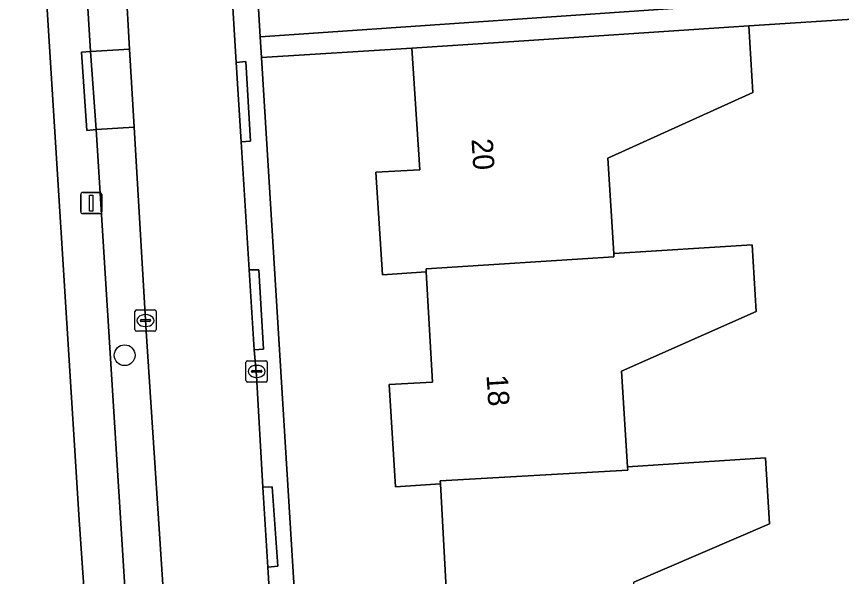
# Model space of a CAD drawing. Extents: x 159626 to 160723, y 388173 to 389416.
# Drawn here: x 160587.15 to 160625.94, y 388445.84 to 388472.17 of the extents above; entities that cross this region are included whole.
import ezdxf

# ---------------------------------------------------------------- set-up
doc = ezdxf.new("R2010")
doc.units = 0
for name, color, linetype in [('IMGEO_Boom', 7, 'Continuous'), ('IMGEO_Erf', 7, 'Continuous'), ('IMGEO_Kolk', 7, 'Continuous'), ('IMGEO_Lichtmast', 7, 'Continuous'), ('IMGEO_Muur', 7, 'Continuous'), ('IMGEO_Pand', 7, 'Continuous'), ('IMGEO_Pand_nummerreeks', 7, 'Continuous'), ('IMGEO_Parkeervlak_open', 7, 'Continuous'), ('IMGEO_Rijbaan_lokaal_open', 7, 'Continuous'), ('IMGEO_Voetpad_open', 7, 'Continuous')]:
    doc.layers.add(name, color=color, linetype=linetype)

msp = doc.modelspace()

# ---------------------------------------------------------------- linework, layer by layer
at = {"layer": 'IMGEO_Boom'}
msp.add_circle((160592.233, 388456.24), 0.489, dxfattribs=at)
at = {"layer": 'IMGEO_Erf'}
for points in [[(160590.781, 388438.581), (160590.098, 388448.503), (160588.936, 388466.996), (160586.971, 388498.275)], [(160597.051, 388496.983), (160597.162, 388495.018), (160597.189, 388494.368), (160598.007, 388481.191), (160598.613, 388471.203), (160633.306, 388473.614)], [(160627.686, 388472.122), (160621.577, 388471.72), (160621.776, 388468.586), (160614.948, 388465.51), (160615.232, 388461.019), (160621.735, 388461.43), (160621.933, 388458.296), (160615.597, 388455.491), (160615.881, 388451), (160622.368, 388451.41), (160622.563, 388448.316), (160616.177, 388445.569)], [(160607.364, 388444.984), (160607.08, 388450.187), (160604.971, 388450.047), (160604.673, 388454.864), (160606.709, 388454.97), (160606.418, 388460.155), (160604.354, 388460.021), (160604.051, 388464.853), (160606.116, 388464.955), (160605.739, 388470.677), (160598.672, 388470.244), (160600.545, 388439.695)]]:
    msp.add_lwpolyline(points, dxfattribs=at)
at = {"layer": 'IMGEO_Kolk'}
for p, q in [((160592.714, 388457.445), (160592.714, 388458.297)), ((160592.789, 388458.371), (160593.641, 388458.371)), ((160593.715, 388458.297), (160593.715, 388457.445)), ((160592.973, 388457.865), (160592.973, 388457.877)), ((160593.411, 388457.828), (160593.013, 388457.828)), ((160593.016, 388457.914), (160593.414, 388457.914)), ((160593.202, 388458.151), (160593.227, 388458.151)), ((160593.457, 388457.877), (160593.457, 388457.865)), ((160593.225, 388457.591), (160593.2, 388457.591)), ((160593.641, 388457.371), (160592.789, 388457.371)), ((160597.94, 388455.055), (160597.94, 388455.907)), ((160598.015, 388455.981), (160598.867, 388455.981)), ((160598.941, 388455.907), (160598.941, 388455.055)), ((160598.242, 388455.524), (160598.64, 388455.524)), ((160598.428, 388455.761), (160598.453, 388455.761)), ((160598.199, 388455.475), (160598.199, 388455.487)), ((160598.637, 388455.438), (160598.239, 388455.438)), ((160598.451, 388455.201), (160598.426, 388455.201)), ((160598.683, 388455.487), (160598.683, 388455.475)), ((160598.867, 388454.981), (160598.015, 388454.981))]:
    msp.add_line(p, q, dxfattribs=at)
for points in [[(160592.714, 388457.445), (160592.714, 388458.297)], [(160592.789, 388458.371), (160593.641, 388458.371)], [(160593.715, 388458.297), (160593.715, 388457.445)], [(160593.641, 388457.371), (160592.789, 388457.371)], [(160597.94, 388455.055), (160597.94, 388455.907)], [(160598.015, 388455.981), (160598.867, 388455.981)], [(160598.941, 388455.907), (160598.941, 388455.055)], [(160598.867, 388454.981), (160598.015, 388454.981)]]:
    msp.add_lwpolyline(points, dxfattribs=at)
for centre, radius, start, end in [((160592.791, 388458.295), 0.0765, 91.552, 178.448), ((160592.791, 388458.295), 0.0765, 91.552, 178.448), ((160593.639, 388458.295), 0.0765, 1.552, 88.448), ((160593.639, 388458.295), 0.0765, 1.552, 88.448), ((160593.013, 388457.874), 0.0403, 85.8775, 175.7526), ((160593.01, 388457.864), 0.0366, 178.938, 274.7102), ((160593.414, 388457.871), 0.043, 264.8664, 352.4533), ((160593.418, 388457.876), 0.0386, 1.7309, 96.639), ((160592.791, 388457.447), 0.0765, 181.552, 268.448), ((160592.791, 388457.447), 0.0765, 181.552, 268.448), ((160593.639, 388457.447), 0.0765, 271.552, 358.448), ((160593.639, 388457.447), 0.0765, 271.552, 358.448), ((160598.017, 388455.905), 0.0765, 91.552, 178.448), ((160598.017, 388455.905), 0.0765, 91.552, 178.448), ((160598.865, 388455.905), 0.0765, 1.552, 88.448), ((160598.865, 388455.905), 0.0765, 1.552, 88.448), ((160598.239, 388455.484), 0.0403, 85.8775, 175.7526), ((160598.644, 388455.486), 0.0386, 1.7309, 96.639), ((160598.236, 388455.474), 0.0366, 178.938, 274.7102), ((160598.64, 388455.481), 0.043, 264.8664, 352.4533), ((160598.017, 388455.057), 0.0765, 181.552, 268.448), ((160598.017, 388455.057), 0.0765, 181.552, 268.448), ((160598.865, 388455.057), 0.0765, 271.552, 358.448), ((160598.865, 388455.057), 0.0765, 271.552, 358.448)]:
    msp.add_arc(centre, radius, start, end, dxfattribs=at)
for centre, major_axis, ratio, start_param, end_param in [((160593.201, 388457.871), (-0.387, 0.002), 0.722429, 4.712389, 7.853982), ((160593.226, 388457.871), (-0.39, 0.002), 0.717154, 1.570796, 4.712389), ((160598.427, 388455.481), (-0.387, 0.002), 0.722429, 4.712389, 7.853982), ((160598.452, 388455.481), (-0.39, 0.002), 0.717154, 1.570796, 4.712389)]:
    msp.add_ellipse(centre, major_axis=major_axis, ratio=ratio, start_param=start_param, end_param=end_param, dxfattribs=at)
at = {"layer": 'IMGEO_Lichtmast'}
for p, q in [((160590.166, 388462.996), (160590.166, 388463.796)), ((160590.166, 388463.796), (160590.166, 388462.996)), ((160590.266, 388463.896), (160591.056, 388463.896)), ((160591.056, 388463.896), (160590.266, 388463.896)), ((160591.156, 388463.796), (160591.156, 388462.996)), ((160591.156, 388462.996), (160591.156, 388463.796)), ((160591.056, 388462.896), (160590.266, 388462.896)), ((160590.266, 388462.896), (160591.056, 388462.896))]:
    msp.add_line(p, q, dxfattribs=at)
msp.add_lwpolyline([(160590.586, 388463.771), (160590.736, 388463.771), (160590.736, 388463.021), (160590.586, 388463.021), (160590.586, 388463.771)], dxfattribs=at)
for centre, start, end in [((160590.266, 388463.796), 90, 180), ((160590.266, 388463.796), 90, 180), ((160591.056, 388463.796), 0, 90), ((160591.056, 388463.796), 360, 90), ((160590.266, 388462.996), 180, 270), ((160590.266, 388462.996), 180, 270), ((160591.056, 388462.996), 270, 0), ((160591.056, 388462.996), 270, 0)]:
    msp.add_arc(centre, 0.1, start, end, dxfattribs=at)
at = {"layer": 'IMGEO_Muur'}
msp.add_lwpolyline([(160588.936, 388466.996), (160590.098, 388448.503)], dxfattribs=at)
at = {"layer": 'IMGEO_Pand'}
for points in [[(160606.418, 388460.155), (160606.41, 388460.3), (160615.242, 388460.859), (160615.232, 388461.019), (160614.948, 388465.51), (160621.776, 388468.586), (160621.577, 388471.72), (160610.765, 388471.008), (160605.739, 388470.677), (160606.116, 388464.955), (160604.051, 388464.853), (160604.354, 388460.021)], [(160606.418, 388460.155), (160606.709, 388454.97), (160604.673, 388454.864), (160604.971, 388450.047), (160607.08, 388450.187), (160607.072, 388450.338), (160615.891, 388450.84), (160615.881, 388451), (160615.597, 388455.491), (160621.933, 388458.296), (160621.735, 388461.43), (160615.232, 388461.019), (160615.242, 388460.859), (160606.41, 388460.3)], [(160607.08, 388450.187), (160607.364, 388444.984), (160605.308, 388444.884), (160605.595, 388440.08), (160607.685, 388440.206), (160607.884, 388436.745), (160616.689, 388437.267), (160616.177, 388445.569), (160622.563, 388448.316), (160622.368, 388451.41), (160615.881, 388451), (160615.891, 388450.84), (160607.072, 388450.338)]]:
    msp.add_lwpolyline(points, close=True, dxfattribs=at)
at = {"layer": 'IMGEO_Parkeervlak_open'}
for points in [[(160592.111, 388476.795), (160590.255, 388476.676), (160590.633, 388470.512), (160592.47, 388470.631)], [(160592.47, 388470.631), (160590.633, 388470.512), (160590.897, 388466.848), (160592.683, 388466.963)], [(160593.241, 388457.376), (160592.683, 388466.963), (160590.897, 388466.848), (160592.495, 388441.324), (160592.954, 388440.567), (160593.65, 388440.031), (160594.146, 388439.422), (160594.432, 388438.69), (160594.17, 388443.32)]]:
    msp.add_lwpolyline(points, close=True, dxfattribs=at)
at = {"layer": 'IMGEO_Rijbaan_lokaal_open'}
for points in [[(160598.092, 388460.25), (160597.719, 388466.27), (160597.476, 388470.004), (160597.014, 388477.792), (160596.033, 388493.76), (160591.07, 388493.433), (160591.186, 388491.099), (160591.426, 388487.294), (160591.88, 388480.339), (160592.111, 388476.795), (160592.47, 388470.631), (160592.683, 388466.963), (160593.241, 388457.376), (160594.17, 388443.32), (160594.432, 388438.69)], [(160599.491, 388437.379), (160599.374, 388439.575), (160598.968, 388446.283), (160598.737, 388450.038), (160598.429, 388455.278), (160598.325, 388456.488), (160598.092, 388460.25)]]:
    msp.add_lwpolyline(points, dxfattribs=at)
at = {"layer": 'IMGEO_Voetpad_open'}
for points in [[(160571.188, 388581.976), (160572.067, 388577.156), (160573.491, 388570.01), (160575.431, 388560.2), (160585.335, 388509.255), (160586.847, 388501.516), (160586.904, 388501.297), (160586.971, 388498.275), (160588.936, 388466.996), (160590.098, 388448.503), (160590.781, 388438.581)], [(160595.934, 388495.5), (160596.033, 388493.76), (160597.014, 388477.792), (160597.476, 388470.004), (160597.929, 388470.051), (160598.145, 388466.297), (160597.719, 388466.27), (160598.092, 388460.25), (160598.537, 388460.261), (160598.767, 388456.528), (160598.325, 388456.488), (160598.429, 388455.278), (160598.737, 388450.038), (160599.175, 388450.049), (160599.435, 388446.319), (160598.968, 388446.283), (160599.374, 388439.575), (160599.491, 388437.379)], [(160600.673, 388437.534), (160600.545, 388439.695), (160598.672, 388470.244), (160598.613, 388471.203), (160598.007, 388481.191), (160597.189, 388494.368)], [(160594.432, 388438.69), (160594.146, 388439.422), (160593.65, 388440.031), (160592.954, 388440.567), (160592.495, 388441.324), (160590.897, 388466.848), (160590.463, 388466.803), (160590.202, 388470.484), (160590.633, 388470.512), (160590.255, 388476.676), (160589.839, 388476.687), (160589.621, 388480.195), (160590.068, 388480.222), (160589.815, 388484.47), (160590.094, 388485.186), (160590.605, 388485.7)]]:
    msp.add_lwpolyline(points, dxfattribs=at)
for points in [[(160598.613, 388471.203), (160598.672, 388470.244), (160605.739, 388470.677), (160610.765, 388471.008), (160621.577, 388471.72), (160627.686, 388472.122), (160628.362, 388461.854), (160629.786, 388461.948), (160629.397, 388467.852), (160659.149, 388469.911), (160659.058, 388471.224), (160633.594, 388469.462), (160633.306, 388473.614)], [(160590.633, 388470.512), (160590.202, 388470.484), (160590.463, 388466.803), (160590.897, 388466.848)], [(160597.476, 388470.004), (160597.719, 388466.27), (160598.145, 388466.297), (160597.929, 388470.051)], [(160598.325, 388456.488), (160598.767, 388456.528), (160598.537, 388460.261), (160598.092, 388460.25)], [(160598.968, 388446.283), (160599.435, 388446.319), (160599.175, 388450.049), (160598.737, 388450.038)]]:
    msp.add_lwpolyline(points, close=True, dxfattribs=at)

# ---------------------------------------------------------------- texts
at = {"layer": 'IMGEO_Pand_nummerreeks'}
for s, rotation, p in [('20', 273.6923, (160608.54, 388466.4)), ('18', 273.5811, (160609.248, 388455.3))]:
    msp.add_text(s, height=1, rotation=rotation, dxfattribs=at).set_placement(p)

doc.saveas('drawing.dxf')
